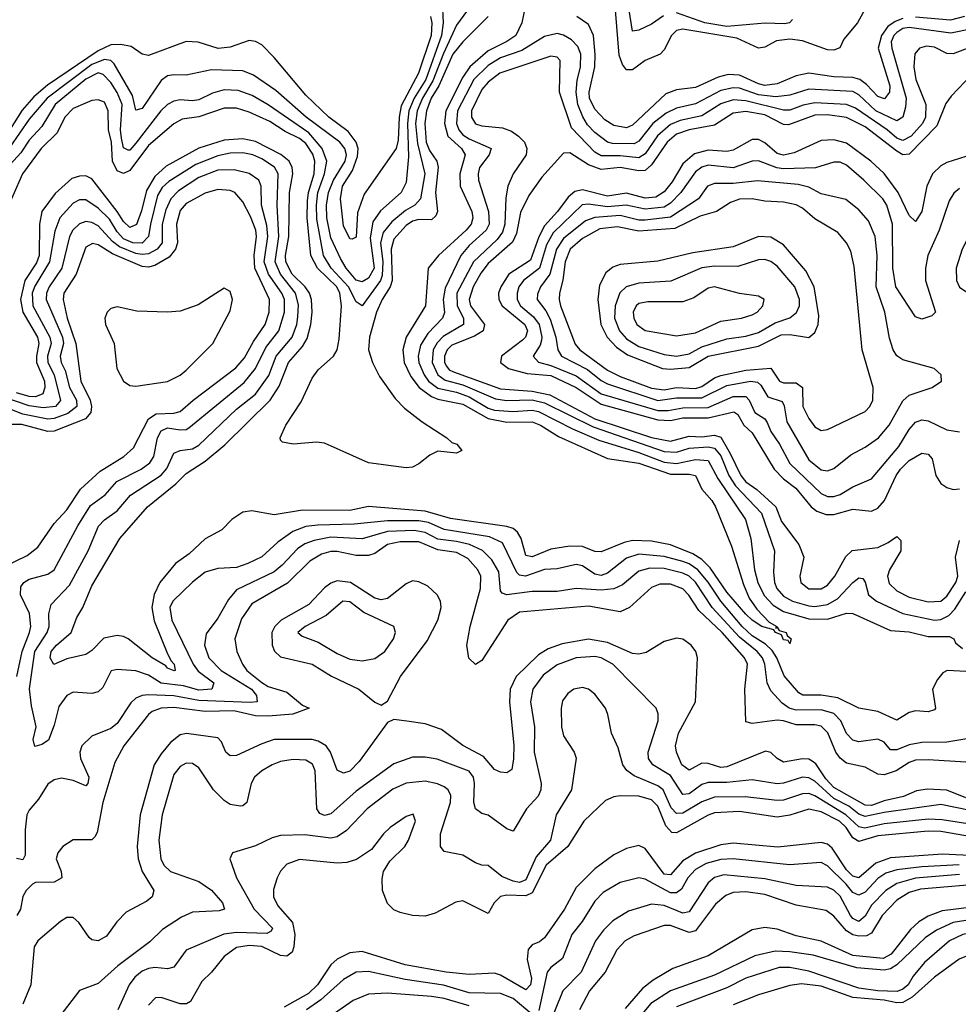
# Model space of a CAD drawing. Header units: inches. Extents: x 884549 to 1028252, y 526810 to 653624.
# Tile 956 of 1056: x 1010240 to 1013226, y 616128 to 619260. Entities that reach past the tile are written whole.
import ezdxf

# ---------------------------------------------------------------- set-up
doc = ezdxf.new("R2010")
doc.units = ezdxf.units.IN
doc.header["$MEASUREMENT"] = 0
doc.layers.add('B0611', color=7, linetype='Continuous')

msp = doc.modelspace()

# ---------------------------------------------------------------- linework, layer by layer
at = {"layer": 'B0611', "color": 5}
for points, elevation in [([(1011583.8, 619316.2), (1011587.2, 619250), (1011582.2, 619210), (1011531.6, 619070), (1011495, 619010), (1011478.3, 618970), (1011473.8, 618930), (1011476.6, 618823.4), (1011470, 618742.6), (1011453.8, 618710), (1011387.7, 618652.3), (1011363.3, 618616.7), (1011355.2, 618564.8), (1011368.1, 618470), (1011350, 618437.6), (1011330, 618426.1), (1011310, 618431.9), (1011278.4, 618470), (1011260.4, 618500.4), (1011230, 618566.6), (1011216.6, 618630), (1011216.1, 618670), (1011222.2, 618710), (1011238.4, 618750), (1011275.6, 618810), (1011279.3, 618830), (1011274.8, 618850), (1011258.7, 618870), (1011151.7, 618950), (1011054.5, 619034.5), (1010983.3, 619083.3), (1010950, 619096.9), (1010850, 619100.7), (1010770, 619083.4), (1010730, 619084.6), (1010710, 619081.2), (1010690, 619066.6), (1010630, 618978), (1010610, 618971.8), (1010598.5, 619018.5), (1010540.1, 619120.1), (1010530, 619130.2), (1010510, 619133.3), (1010470, 619117.3), (1010327.2, 619010), (1010270, 618943.7), (1010178.1, 618810)], 2040), ([(1011664.5, 619290), (1011630, 619242.3), (1011587.9, 619152.1), (1011554.7, 619065.3), (1011521.7, 619010), (1011504.6, 618970), (1011499.2, 618930), (1011505.7, 618865.7), (1011528.6, 618770), (1011515.4, 618690), (1011497.1, 618670), (1011467.2, 618652.8), (1011423.4, 618616.6), (1011396.5, 618583.5), (1011388, 618550), (1011395.6, 618490), (1011393.6, 618446.4), (1011387.5, 618430), (1011330, 618349.8), (1011310, 618362), (1011285.9, 618410), (1011231.1, 618470), (1011206.4, 618510), (1011185, 618625), (1011183.7, 618670), (1011188.7, 618710), (1011209.6, 618770), (1011217.3, 618810), (1011202.5, 618850), (1011159.9, 618899.9), (1011030, 618989.7), (1010979.4, 619019.4), (1010935.1, 619035.1), (1010890, 619036.8), (1010853.4, 619026.6), (1010810, 619005.1), (1010790, 619001.9), (1010750, 619005), (1010730, 619001.1), (1010710.1, 618990), (1010689.1, 618970), (1010610, 618866.9), (1010590, 618845.4), (1010585.4, 618845.4), (1010570, 618852.9), (1010563.4, 618883.4), (1010560.5, 618910), (1010565.5, 618990), (1010550, 619028.8), (1010530, 619059.9), (1010505.5, 619085.5), (1010490, 619091), (1010450, 619071.1), (1010352.5, 618990), (1010310, 618920.3), (1010270, 618877.1), (1010243.1, 618836.9), (1010210, 618799.3)], 2060), ([(1011850, 619311.8), (1011837.3, 619250), (1011818.4, 619210), (1011790, 619190.5), (1011730, 619160.8), (1011671.7, 619110), (1011650, 619077.6), (1011596, 618970), (1011591.5, 618930), (1011602.1, 618890), (1011645.5, 618850), (1011657.7, 618830), (1011640.7, 618770), (1011641.3, 618730), (1011678.5, 618650), (1011682, 618630), (1011676.2, 618610), (1011660.6, 618590), (1011572.1, 618510), (1011539.1, 618470), (1011530.7, 618350), (1011470, 618250), (1011459.2, 618210), (1011462.6, 618170), (1011484.6, 618124.6), (1011511.1, 618090), (1011550, 618061.4), (1011570, 618052.5), (1011650, 618036.8), (1011730, 617990.8), (1011790, 617979.3), (1011870, 617980.5), (1011897.2, 617970), (1011954.4, 617934.4), (1012110, 617864.2), (1012210, 617849.3), (1012310, 617814.2), (1012370, 617814.5), (1012390.3, 617810.3), (1012410, 617766.4), (1012442.1, 617730), (1012453.5, 617710), (1012504.8, 617584.8), (1012542.7, 617462.7), (1012560.2, 617420.2), (1012584.6, 617384.6), (1012623.8, 617343.8), (1012648.7, 617330), (1012644.7, 617324.7), (1012650, 617327.3), (1012656.5, 617316.5), (1012678, 617310), (1012681.1, 617301.1), (1012694.6, 617290), (1012690, 617274), (1012685.1, 617285.1), (1012670, 617287.1), (1012663.1, 617303.1), (1012644.2, 617310), (1012639.5, 617319.5), (1012601.1, 617330), (1012570, 617349.9), (1012550, 617369), (1012490, 617438.3), (1012436.4, 617516.4), (1012410, 617542.3), (1012381.3, 617561.3), (1012310, 617589.3), (1012250, 617601.4), (1012190, 617603.1), (1012163, 617597), (1012090, 617566.8), (1012070, 617568.7), (1012030, 617584.2), (1011990, 617585.4), (1011930, 617575.2), (1011870, 617551.7), (1011850, 617555.8), (1011835.1, 617610), (1011823.5, 617630), (1011810, 617641.2), (1011790, 617648.2), (1011610, 617673.4), (1011530, 617696.7), (1011350, 617711.4), (1011290, 617698.7), (1011140.2, 617699.8), (1011050, 617684.9), (1010978, 617698), (1010950, 617693.8), (1010915.3, 617670), (1010882.7, 617637.3), (1010830, 617608.5), (1010779.3, 617560.7), (1010735.5, 617530), (1010686, 617470), (1010668.2, 617431.8), (1010660.6, 617390), (1010668, 617348), (1010708.3, 617248.3), (1010721.1, 617221.1), (1010731.7, 617210), (1010734.4, 617190), (1010731.6, 617188.4), (1010710, 617197), (1010704.4, 617204.4), (1010661.1, 617230), (1010585.6, 617290), (1010570, 617298.2), (1010550, 617301.2), (1010507.6, 617292.4), (1010470, 617253.4), (1010450, 617240.4), (1010390, 617226.6), (1010348.5, 617208.5), (1010336.5, 617230), (1010340.4, 617250), (1010357.1, 617270), (1010404, 617310), (1010421.3, 617358.7), (1010440.4, 617390), (1010470, 617459.2), (1010559.1, 617610), (1010646.5, 617710), (1010736.9, 617783.1), (1010770, 617816.4), (1010830, 617855.5), (1010892.8, 617907.2), (1011037, 618050), (1011065.6, 618094.4), (1011095.4, 618170), (1011139.6, 618220.4), (1011154.6, 618245.4), (1011166.7, 618290), (1011170, 618330), (1011168.8, 618370), (1011162.1, 618390), (1011148.1, 618410), (1011106.3, 618450), (1011086.3, 618490), (1011085.5, 618510), (1011096, 618570), (1011098.8, 618710), (1011108.7, 618770), (1011106.9, 618790), (1011097.2, 618810), (1011071.2, 618831.2), (1010990, 618872.8), (1010950, 618880.8), (1010890, 618877.2), (1010810, 618851), (1010706, 618794), (1010670, 618761.5), (1010642.9, 618717.1), (1010627.9, 618652.2), (1010611.6, 618608.4), (1010590, 618598.8), (1010570, 618618.4), (1010550.4, 618650), (1010470, 618753.4), (1010450, 618762.9), (1010430, 618762.4), (1010405.6, 618754.4), (1010352.8, 618707.2), (1010310.4, 618650), (1010303.1, 618610), (1010302.3, 618510), (1010293.1, 618486.9), (1010256.8, 618430), (1010242.3, 618370), (1010249.6, 618330), (1010296.7, 618250), (1010301.3, 618230), (1010293.1, 618190), (1010293.5, 618170), (1010319.1, 618110), (1010320.3, 618090), (1010313.4, 618070), (1010290, 618060.5), (1010270, 618061.4), (1010230, 618073.1)], 2120), ([(1012935.3, 619304.7), (1012905.3, 619250), (1012861.8, 619198.2), (1012849.5, 619170.5), (1012830, 619163.6), (1012810, 619164.6), (1012730, 619192.8), (1012690, 619198.2), (1012647.1, 619193), (1012610, 619172.8), (1012590, 619169.2), (1012521.4, 619201.4), (1012349.8, 619230.2), (1012330, 619225.5), (1012313.4, 619210), (1012290, 619164.3), (1012278, 619150), (1012230, 619130.3), (1012190, 619100.1), (1012170, 619100.2), (1012157.4, 619117.4), (1012146.8, 619146.8), (1012135.7, 619290)], 2080), ([(1012288, 619272), (1012250, 619245.9), (1012210, 619226.4), (1012190, 619223.8), (1012178.4, 619290)], 2060), ([(1011730.3, 619270), (1011650, 619189.7), (1011618, 619150), (1011573.7, 619050), (1011549.1, 619010), (1011533.9, 618970), (1011528.8, 618930), (1011533.6, 618870), (1011543.5, 618843.5), (1011567.5, 618810), (1011571.4, 618791.4), (1011562.4, 618710), (1011569.3, 618650), (1011564.2, 618635.8), (1011550, 618623.3), (1011510, 618624), (1011490, 618619.1), (1011470, 618605.8), (1011430, 618562.3), (1011421.7, 618530), (1011424.7, 618430), (1011418.9, 618410), (1011392.8, 618370), (1011374.6, 618330), (1011353.1, 618250), (1011350.1, 618210), (1011361.9, 618170), (1011384.8, 618124.8), (1011434.7, 618054.7), (1011464.3, 618024.3), (1011520.2, 617980.2), (1011598.9, 617930), (1011615.2, 617915.2), (1011630.4, 617910), (1011646.8, 617890), (1011630, 617880.7), (1011570, 617887), (1011545.1, 617874.9), (1011510, 617846.6), (1011490, 617837), (1011470, 617834.5), (1011349.6, 617850), (1011210, 617913.2), (1011184.3, 617915.7), (1011109.8, 617909.8), (1011076, 617916), (1011070, 617922), (1011068.9, 617930), (1011087.1, 617970), (1011135.6, 618044.4), (1011170, 618120.1), (1011190, 618146.3), (1011238.5, 618190), (1011250, 618210.1), (1011256.7, 618243.3), (1011263.4, 618350), (1011258.2, 618390), (1011248.6, 618410), (1011187.3, 618470), (1011166.5, 618510), (1011155, 618630), (1011155.8, 618684.2), (1011158.3, 618710), (1011176.7, 618770), (1011178.9, 618810), (1011172.2, 618832.2), (1011150, 618865.9), (1011130, 618882.3), (1011084.2, 618904.2), (1011036, 618936), (1010970, 618966), (1010930, 618979.1), (1010890, 618978.3), (1010810, 618951.2), (1010756.7, 618943.3), (1010730.8, 618929.3), (1010650, 618859.8), (1010590, 618779.8), (1010570, 618770.7), (1010550, 618779.2), (1010535, 618810), (1010532.5, 618870), (1010522.5, 618910), (1010521.2, 618970), (1010510, 618997.4), (1010490, 619005.4), (1010470, 619002.5), (1010410, 618977.7), (1010383.1, 618950), (1010359.6, 618900.4), (1010308.1, 618850), (1010249.4, 618770), (1010186.9, 618630)], 2080), ([(1011546.8, 619270), (1011551.5, 619250), (1011548.8, 619210), (1011509.1, 619090), (1011453.9, 618986.1), (1011447.4, 618950), (1011443.7, 618876.3), (1011437.2, 618850), (1011335.4, 618704.6), (1011314.6, 618645.4), (1011310, 618568), (1011298, 618562), (1011290, 618562.6), (1011270, 618604), (1011261.1, 618690), (1011267.2, 618730), (1011299.2, 618780.8), (1011315.1, 618824.9), (1011316.5, 618850), (1011310.2, 618870.2), (1011284.6, 618904.6), (1011223.7, 618950), (1011150, 619020.3), (1011050, 619139.9), (1011010, 619179.9), (1010990, 619191.1), (1010970, 619194.4), (1010910, 619173.1), (1010871.3, 619168.7), (1010808.1, 619188.1), (1010770, 619190.6), (1010650, 619146.5), (1010630, 619150.6), (1010594.3, 619174.3), (1010561.7, 619181.7), (1010530, 619179.6), (1010490, 619160.9), (1010328.4, 619051.6), (1010285.2, 619014.8), (1010247.6, 618972.4), (1010210, 618911.8)], 2020), ([(1013050, 619264.3), (1013025.2, 619254.8), (1013002, 619238), (1012981.6, 619210), (1012971.1, 619170), (1013007.7, 619050), (1013007.3, 619030), (1012991.7, 619008.3), (1012970, 619015.4), (1012934.1, 619054.1), (1012912.4, 619070), (1012890, 619075.9), (1012830, 619078.7), (1012750, 619090.5), (1012710, 619081.7), (1012650, 619055.7), (1012610, 619050.8), (1012590, 619055.7), (1012530, 619083.7), (1012494.2, 619085.8), (1012462.3, 619077.7), (1012390, 619044.5), (1012330, 619036.6), (1012295.5, 619024.5), (1012190, 618924.9), (1012170, 618915.8), (1012130, 618923.9), (1012101.8, 618941.8), (1012070, 618975), (1012052.8, 619010), (1012052.1, 619030), (1012069.5, 619110), (1012070.3, 619149.7), (1012065.2, 619210), (1012050, 619244.9), (1012012.2, 619270)], 2120), ([(1012698.8, 619261.2), (1012689.5, 619250.5), (1012672.6, 619247.4), (1012611.1, 619248.9), (1012490, 619238.3), (1012419.9, 619250), (1012330, 619281.4)], 2060), ([(1013245.7, 619270), (1013201.1, 619258.9), (1013090, 619267.9)], 2120), ([(1013270, 619231.2), (1013202.6, 619217.4), (1013070, 619235.4), (1013050, 619232), (1013030, 619219.4), (1013020.8, 619210), (1013012.4, 619190), (1013015, 619170), (1013059.8, 619010), (1013058.5, 618981.5), (1013050, 618950), (1013030, 618938.8), (1012963.8, 618970), (1012910, 619021.3), (1012890, 619032.1), (1012750, 619038.7), (1012690, 619019.8), (1012645, 619015), (1012590, 619021.4), (1012530, 619042.1), (1012510, 619043.4), (1012470, 619034.6), (1012390, 618992.9), (1012330, 618978.6), (1012296.8, 618963.2), (1012253.8, 618930), (1012210, 618873.3), (1012194.9, 618865.1), (1012126.2, 618866.2), (1012110, 618870.8), (1012070, 618900.7), (1012046, 618926), (1012031.5, 618951.5), (1012015.8, 618990), (1012010, 619030), (1012013.2, 619066.8), (1012024.2, 619110), (1012025.4, 619150), (1012015.2, 619175.2), (1011995.9, 619195.9), (1011970, 619210.8), (1011950, 619215.8), (1011910, 619206.1), (1011837.6, 619162.4), (1011770, 619138.7), (1011730, 619114.8), (1011684.9, 619070), (1011632.3, 618970), (1011629.2, 618930), (1011637, 618910), (1011650, 618894), (1011670, 618880.6), (1011740.2, 618850), (1011733.9, 618830), (1011703.3, 618790), (1011698.1, 618770), (1011699.4, 618750), (1011731.7, 618650), (1011733.6, 618610), (1011724.3, 618590), (1011670, 618541.7), (1011643.9, 618510), (1011593.6, 618406.4), (1011587.7, 618370), (1011591.1, 618329), (1011585.6, 618310), (1011538.6, 618261.4), (1011514.9, 618225.1), (1011507.3, 618190), (1011509.8, 618170), (1011526.5, 618130), (1011541, 618110), (1011570, 618087.8), (1011630, 618075.1), (1011670, 618060.6), (1011730, 618024.5), (1011750, 618017.6), (1011810, 618013.1), (1011870, 618018.3), (1011890, 618014.1), (1011998.8, 617958.8), (1012082.8, 617922.8), (1012210, 617882.9), (1012290, 617852.5), (1012330, 617848.2), (1012390, 617860.6), (1012430, 617857.8), (1012460.9, 617800.9), (1012549.4, 617670), (1012566.4, 617610), (1012577.7, 617510), (1012587.9, 617470), (1012608.4, 617428.5), (1012637.5, 617397.5), (1012670, 617377.8), (1012750, 617353.9), (1012810, 617352.5), (1012870, 617372.2), (1012890, 617371.2), (1013010, 617317.2), (1013070, 617313.1), (1013130, 617297.8), (1013197.5, 617297.5), (1013212.2, 617290), (1013217.3, 617277.3), (1013239.4, 617259.4)], 2140), ([(1013295.6, 619184.4), (1013210, 619151.1), (1013190, 619152.7), (1013150, 619172.6), (1013124.6, 619175.4), (1013102.6, 619170), (1013088.2, 619151.8), (1013084, 619110), (1013090.7, 619070), (1013123.2, 618990), (1013121.8, 618950), (1013112, 618930), (1013076.3, 618890), (1013050, 618875.5), (1013030, 618882.7), (1012999.4, 618910), (1012898.8, 618978.8), (1012870, 618990.2), (1012770, 618995.4), (1012732.2, 618987.8), (1012690, 618972.5), (1012670, 618972.2), (1012550, 619002), (1012510, 619005), (1012470, 618992.3), (1012410, 618954), (1012341.1, 618938.9), (1012310, 618926.3), (1012269.4, 618890.6), (1012230, 618832.9), (1012210, 618820.5), (1012150, 618827.3), (1012090, 618826.8), (1012070, 618838.5), (1011995.8, 618915.8), (1011957.4, 619030), (1011959.3, 619130), (1011950, 619140.8), (1011930, 619144.5), (1011767.6, 619090), (1011730, 619061.1), (1011710, 619037.8), (1011677.5, 618970), (1011677.3, 618950), (1011690, 618929), (1011710, 618922), (1011776.4, 618916.4), (1011805, 618905), (1011826.4, 618890), (1011845.7, 618870), (1011853.1, 618850), (1011851.5, 618830), (1011810.1, 618769.9), (1011792.8, 618730), (1011786.4, 618693.6), (1011783.3, 618610), (1011776.2, 618583.8), (1011759.4, 618560.6), (1011683.4, 618490), (1011630.7, 618390), (1011631.5, 618350), (1011651.9, 618310), (1011651.9, 618290), (1011587.5, 618252.5), (1011567.6, 618232.4), (1011555.4, 618210), (1011551.8, 618170), (1011570, 618129.8), (1011593.8, 618113.8), (1011650, 618098.5), (1011753.9, 618053.9), (1011790, 618048.8), (1011870, 618050.3), (1011910, 618041.1), (1012064.9, 617964.9), (1012290, 617885.9), (1012330, 617884), (1012370, 617896.8), (1012430, 617901.7), (1012450, 617896.6), (1012470, 617872.6), (1012496.2, 617810), (1012516.7, 617776.7), (1012600.1, 617690), (1012641.1, 617570), (1012637.9, 617502.1), (1012641.4, 617470), (1012649.2, 617450), (1012670, 617426.6), (1012698.9, 617410), (1012750, 617395), (1012770, 617393.4), (1012810, 617399.8), (1012842, 617418), (1012890, 617470.1), (1012910, 617484.8), (1012921.8, 617481.8), (1012930, 617470.5), (1012940.3, 617430), (1012965.6, 617410), (1013050, 617370.9), (1013150, 617349.8), (1013170, 617351.7), (1013195.8, 617364.2), (1013215, 617385), (1013250, 617439.4)], 2160), ([(1013292.4, 619110), (1013203.1, 619016.9), (1013186.2, 618993.8), (1013158.1, 618921.9), (1013070, 618832.3), (1013050, 618830.6), (1013030, 618841.4), (1012930, 618918.9), (1012870, 618948.4), (1012810, 618957.2), (1012770, 618956.4), (1012685.4, 618925.4), (1012670, 618926.4), (1012610, 618957.2), (1012550, 618967.7), (1012510, 618963.2), (1012450, 618924.6), (1012370.3, 618909.7), (1012330, 618895.4), (1012300, 618870), (1012250, 618797.9), (1012230, 618780.6), (1012210, 618778.9), (1012150, 618790), (1012090, 618783.9), (1012050, 618798.6), (1011990, 618836.9), (1011970, 618835), (1011900.6, 618759.4), (1011859.5, 618700.5), (1011833.3, 618646.7), (1011820, 618580), (1011808.1, 618551.9), (1011730, 618484.5), (1011706.5, 618453.5), (1011682.7, 618410), (1011670.3, 618370), (1011674.3, 618350), (1011718.2, 618290), (1011714.5, 618270), (1011686.8, 618253.2), (1011615.2, 618224.8), (1011600, 618210), (1011591.2, 618190), (1011591.9, 618170), (1011597.9, 618157.9), (1011606.6, 618146.6), (1011619.8, 618139.8), (1011770, 618085.6), (1011870, 618078.2), (1011926.8, 618066.8), (1012070, 617990.7), (1012250, 617931.3), (1012310, 617919.2), (1012370, 617934.7), (1012410, 617932.5), (1012450, 617938.7), (1012470, 617931.8), (1012500.4, 617880.4), (1012534, 617810), (1012550, 617789.8), (1012585, 617765), (1012645.1, 617710), (1012663.5, 617663.5), (1012718.5, 617590), (1012735, 617550), (1012722.2, 617490), (1012724.6, 617470), (1012750, 617449), (1012790, 617449.4), (1012810, 617461.5), (1012833.7, 617490), (1012868, 617552), (1012888.3, 617571.7), (1012970, 617581.3), (1013003.3, 617596.7), (1013030, 617615.7), (1013043.6, 617603.6), (1013043.3, 617570), (1013007.4, 617510), (1013001.2, 617490), (1013006.4, 617466.4), (1013030, 617443.1), (1013070, 617422.4), (1013130, 617408.2), (1013170, 617410.5), (1013190, 617425.7), (1013218.1, 617470), (1013224.3, 617490), (1013217.6, 617550), (1013230, 617603.2)], 2180), ([(1013250, 618825.1), (1013190, 618805.7), (1013170, 618794.9), (1013143.6, 618770), (1013125.6, 618730), (1013110.3, 618649.7), (1013090, 618617.6), (1013070, 618636.8), (1013034.3, 618710), (1012990, 618771), (1012948.2, 618810), (1012870, 618867.2), (1012830, 618878), (1012790, 618875.5), (1012703.5, 618836.5), (1012670, 618829.1), (1012650, 618834.8), (1012610, 618868.4), (1012590, 618879), (1012570, 618878.9), (1012510, 618845.5), (1012490, 618840.9), (1012430, 618845.4), (1012386.7, 618833.4), (1012350, 618801.4), (1012315.4, 618744.6), (1012290, 618712.6), (1012264, 618696), (1012230, 618692.8), (1012170, 618708.4), (1012110, 618698.6), (1012030, 618719.1), (1012006.1, 618714), (1011984.4, 618695.6), (1011951.4, 618650), (1011910, 618604.7), (1011891.2, 618568.8), (1011865, 618495), (1011796.4, 618450), (1011770.3, 618410), (1011763.4, 618390), (1011764.1, 618370), (1011775.4, 618350), (1011846.5, 618290), (1011855.4, 618270), (1011849.4, 618250), (1011839.5, 618240.5), (1011772.3, 618190), (1011769.5, 618170), (1011795.4, 618150), (1011854.1, 618134.1), (1011930, 618127.9), (1012010, 618089.5), (1012090, 618036.8), (1012270, 617987.6), (1012310, 617985.2), (1012350, 617993.9), (1012430, 617993.7), (1012512.4, 618012.4), (1012524.2, 618004.2), (1012544.2, 617970), (1012570, 617946), (1012640.5, 617830), (1012670, 617799.8), (1012709.6, 617769.6), (1012757.7, 617710), (1012776.4, 617696.4), (1012805.5, 617685.6), (1012830, 617685.5), (1012890, 617702.6), (1012950, 617696.8), (1012970, 617706.5), (1012991.5, 617730), (1013028.3, 617810), (1013041.9, 617830), (1013070, 617857.3), (1013110, 617880.8), (1013130, 617877.4), (1013142.6, 617862.6), (1013155, 617810), (1013170, 617784.9), (1013190, 617771.3), (1013210, 617765.7), (1013230, 617767.8)], 2220), ([(1013270, 617185.3), (1013190.2, 617189.8), (1013177.3, 617182.7), (1013159.3, 617160.7), (1013143.6, 617130), (1013153.4, 617070), (1013150, 617064.5), (1013130, 617058), (1013090, 617061.2), (1013070, 617056.1), (1013030, 617031.4), (1012970, 617059.5), (1012910, 617069.9), (1012842.5, 617102.5), (1012790, 617111.3), (1012730.9, 617110.9), (1012718.3, 617118.3), (1012672.2, 617172.2), (1012648.5, 617230), (1012633.6, 617253.6), (1012613.1, 617273.1), (1012570, 617300.4), (1012538.1, 617330), (1012470.2, 617410), (1012430, 617470.7), (1012397.6, 617510), (1012370, 617529.2), (1012350, 617536.2), (1012290, 617552.8), (1012210, 617560.2), (1012170, 617547.4), (1012110, 617499), (1012090, 617491.4), (1012070, 617496.3), (1012030, 617522.1), (1012010, 617526.5), (1011950, 617512.6), (1011910, 617511.2), (1011849.3, 617489.3), (1011830, 617492.6), (1011821.9, 617501.9), (1011775.5, 617595.5), (1011734.9, 617614.9), (1011590, 617638.4), (1011540.4, 617660.4), (1011510, 617665.9), (1011410, 617665.9), (1011304.4, 617655.6), (1011188.2, 617651.8), (1011150, 617647.2), (1011108.6, 617631.4), (1011061.6, 617598.4), (1011010, 617551.5), (1010965.5, 617530), (1010930, 617517.3), (1010870, 617513.9), (1010830, 617502), (1010789.6, 617470.4), (1010727, 617410), (1010717.2, 617390), (1010724.4, 617350), (1010791.7, 617210), (1010807.8, 617187.8), (1010857.1, 617150), (1010851.1, 617130), (1010810, 617127.1), (1010760.8, 617140.8), (1010690, 617148.9), (1010650, 617174.3), (1010610, 617188.2), (1010550, 617192.8), (1010531.4, 617188.6), (1010504.5, 617135.5), (1010490, 617121.3), (1010470, 617116.5), (1010410, 617120.2), (1010390, 617109.9), (1010365, 617074.9), (1010350, 617016), (1010331.6, 616968.4), (1010310, 616954.5), (1010288, 616948), (1010282.8, 616970), (1010292.8, 617010), (1010277.3, 617077.3), (1010271.7, 617131.7), (1010287.7, 617250), (1010327.1, 617310), (1010334.1, 617330), (1010332.3, 617370), (1010340.5, 617399.5), (1010398.7, 617461.3), (1010457.9, 617570), (1010491.2, 617648.8), (1010510, 617668.8), (1010550, 617697.8), (1010592.9, 617747.1), (1010690, 617810.8), (1010708.2, 617831.8), (1010730, 617881.2), (1010750, 617889.7), (1010790, 617894.9), (1010810, 617906.6), (1010930, 618020.6), (1010990, 618069), (1011032.3, 618127.7), (1011056, 618190), (1011106.7, 618250), (1011121.9, 618290), (1011125.2, 618314.8), (1011126.7, 618353.3), (1011117.7, 618390), (1011069.2, 618450), (1011052.5, 618490), (1011064.2, 618570), (1011058.7, 618670), (1011062.2, 618770), (1011050.5, 618790.5), (1011010, 618817), (1010981.8, 618830), (1010950, 618836.5), (1010910, 618835), (1010870, 618826.9), (1010800.5, 618799.5), (1010714.2, 618745.8), (1010693.7, 618726.3), (1010678.8, 618701.2), (1010655.8, 618610), (1010650.3, 618570), (1010630, 618549), (1010600.2, 618550), (1010570, 618563.4), (1010550, 618585.7), (1010525.2, 618625.2), (1010490, 618660.2), (1010450, 618686.6), (1010430, 618687.1), (1010410, 618675.9), (1010367.2, 618630), (1010352.2, 618587.8), (1010334.9, 618490), (1010287.7, 618412.3), (1010280.1, 618390), (1010282.3, 618350), (1010336.3, 618250), (1010339.6, 618230), (1010328.1, 618190), (1010329.9, 618170), (1010349.7, 618130), (1010370, 618048.7), (1010354, 618030), (1010314.4, 618025.6), (1010270, 618031.6), (1010190, 618058.9)], 2140), ([(1013230, 618723), (1013212.2, 618707.8), (1013196.7, 618683.3), (1013164.6, 618590), (1013129.4, 618510), (1013122.1, 618470), (1013121.7, 618430), (1013153.4, 618330), (1013142.1, 618317.9), (1013110, 618307.5), (1013090, 618314.5), (1013027.4, 618410), (1013018.1, 618470), (1013016.6, 618610), (1012998.5, 618670), (1012985.5, 618690), (1012925.6, 618750), (1012870, 618797.8), (1012850, 618806.6), (1012830, 618807.3), (1012771.2, 618788.8), (1012670, 618785.6), (1012648.7, 618788.7), (1012590, 618811.3), (1012570, 618809.9), (1012510, 618789.2), (1012430, 618797.2), (1012410, 618791.4), (1012390, 618776), (1012343.4, 618710), (1012310, 618676.8), (1012290, 618663.9), (1012230, 618656.9), (1012169.8, 618669.8), (1012110, 618664.8), (1012050, 618673.7), (1012029.3, 618670.7), (1011937.5, 618582.4), (1011915.8, 618544.2), (1011894, 618470), (1011842.9, 618430), (1011828.1, 618410), (1011822.1, 618390), (1011823.1, 618370), (1011833.3, 618350), (1011874.7, 618314.7), (1011892.1, 618290), (1011901.6, 618250), (1011899.8, 618240.2), (1011895.3, 618224.7), (1011873.3, 618190), (1011890.7, 618170.7), (1011930, 618160.2), (1012010, 618126.7), (1012090, 618069.7), (1012270, 618017), (1012303.4, 618016.6), (1012350, 618025.2), (1012430, 618026.8), (1012510, 618061), (1012550, 618061.1), (1012560.2, 618050), (1012579.1, 618010), (1012610, 617990), (1012618.4, 617978.4), (1012629.8, 617949.8), (1012657.2, 617910), (1012690, 617848), (1012790, 617752.7), (1012810, 617743.6), (1012830, 617743.3), (1012849.8, 617750), (1012890, 617773.6), (1012950, 617799.2), (1013037.3, 617902.7), (1013070, 617956), (1013090, 617979.4), (1013110, 617987), (1013130, 617984.1), (1013190, 617955.7), (1013230, 617948.7)], 2240), ([(1010230.6, 617170), (1010248.3, 617250), (1010271.6, 617310), (1010275.1, 617330), (1010270.9, 617370.9), (1010242.5, 617430), (1010244, 617456), (1010253.4, 617470), (1010270, 617480.3), (1010330, 617496.1), (1010349.9, 617510.1), (1010424.5, 617650), (1010465.1, 617714.9), (1010511.4, 617748.6), (1010548.6, 617791.4), (1010626.3, 617830), (1010654.5, 617850), (1010666.9, 617870), (1010678.6, 617930), (1010690, 617952.6), (1010710, 617961.8), (1010750, 617955.6), (1010770, 617956.6), (1010778.5, 617961.5), (1010954.2, 618105.8), (1010989.9, 618150), (1011023.2, 618216.8), (1011064.5, 618270), (1011082.9, 618330), (1011082.5, 618370), (1011074, 618390), (1011032, 618450), (1011017.8, 618490), (1011029.4, 618570), (1011025.8, 618605.8), (1011008.9, 618670), (1011007.9, 618730), (1011000.9, 618750), (1010970, 618771), (1010922.7, 618782.7), (1010870, 618781.7), (1010810, 618758.3), (1010744.8, 618715.2), (1010720.5, 618690), (1010704.7, 618655.3), (1010693.1, 618610), (1010693, 618550), (1010677.8, 618530), (1010650, 618515.2), (1010630, 618512.6), (1010610, 618516.2), (1010557.5, 618537.5), (1010534.8, 618554.8), (1010490, 618604.8), (1010470, 618615.4), (1010450, 618618), (1010430, 618610.7), (1010409.1, 618590.9), (1010398.2, 618570), (1010374.4, 618470), (1010333.4, 618410), (1010325, 618390), (1010324.3, 618370), (1010376, 618250), (1010379.5, 618230), (1010369.2, 618190), (1010372, 618170), (1010384.4, 618144.4), (1010398.9, 618090), (1010421, 618050), (1010422.2, 618030), (1010393.2, 618006.9), (1010350, 617991.7), (1010330, 617989.2), (1010250, 618004.8), (1010210, 618020.5)], 2160), ([(1010190, 617519.3), (1010264.2, 617555.8), (1010298.2, 617581.8), (1010350, 617656.8), (1010390, 617700.5), (1010433.4, 617766.6), (1010495.9, 617824.1), (1010571.1, 617870), (1010602.3, 617897.7), (1010650, 617990.4), (1010673.8, 618006.2), (1010730, 618008), (1010750, 618013.7), (1010791.6, 618050), (1010928, 618152), (1010955.3, 618184.7), (1010983.5, 618236.5), (1011021.4, 618290), (1011034.1, 618330), (1011035, 618370), (1010987.8, 618470), (1010986.1, 618510), (1010993.8, 618570), (1010990.9, 618590.9), (1010973.8, 618633.8), (1010950, 618680.5), (1010924.6, 618710), (1010910, 618716.7), (1010870, 618720.1), (1010830, 618708.2), (1010770, 618675.8), (1010750, 618652.8), (1010738.5, 618610), (1010741.5, 618550), (1010735.9, 618530), (1010715.3, 618504.7), (1010670, 618478.4), (1010650, 618473), (1010630, 618474.9), (1010535.1, 618515.1), (1010490, 618543.4), (1010471.8, 618548.2), (1010450, 618536.1), (1010419.2, 618450), (1010380.2, 618390), (1010377.8, 618370), (1010391.1, 618310), (1010418.3, 618230), (1010434.6, 618110), (1010464.4, 618050), (1010468.5, 618030), (1010466.1, 618010), (1010449.1, 617990), (1010350, 617951.5), (1010330, 617950.2), (1010247.3, 617972.7), (1010207.9, 617972.1)], 2180), ([(1013310, 616982.1), (1013190, 616961.4), (1013110, 616960.5), (1013070, 616952.6), (1013030, 616936.7), (1013010, 616937.4), (1012990, 616961.5), (1012970, 616971.2), (1012910, 616963), (1012890, 616967.5), (1012870, 616989.1), (1012852.7, 617030), (1012830, 617052.8), (1012790, 617064.9), (1012710, 617063.4), (1012687.7, 617070), (1012665.3, 617085.3), (1012630, 617125.2), (1012617.4, 617150), (1012610, 617210), (1012603.1, 617230), (1012586.3, 617250), (1012530, 617296.1), (1012443.4, 617390), (1012390, 617470.2), (1012370, 617489.5), (1012350, 617499.2), (1012290, 617514.4), (1012244.5, 617515.5), (1012210, 617505.6), (1012158.2, 617461.8), (1012130, 617448.9), (1012090, 617444.7), (1012010, 617450.9), (1011950, 617441.2), (1011870, 617440.7), (1011790, 617430.4), (1011775.3, 617435.3), (1011770, 617443.1), (1011763.9, 617503.9), (1011741.6, 617541.6), (1011711.8, 617571.8), (1011670.5, 617590), (1011630, 617600), (1011570, 617607.4), (1011530, 617629), (1011494.8, 617634.8), (1011410, 617632), (1011330, 617608.4), (1011230, 617613.7), (1011176.6, 617603.4), (1011147.3, 617592.7), (1011123.4, 617576.6), (1011075.5, 617524.5), (1011050, 617503.4), (1010930, 617445.8), (1010904.1, 617415.9), (1010870, 617356.2), (1010833.6, 617306.4), (1010827.5, 617270), (1010842, 617230), (1010880.5, 617190), (1010977.6, 617130), (1010993.8, 617110), (1010996, 617090), (1010972.7, 617087.3), (1010810, 617093.8), (1010730, 617108.8), (1010648.3, 617111.7), (1010629.8, 617110.2), (1010610, 617101.5), (1010593.2, 617086.8), (1010550, 617021.2), (1010530, 617004.9), (1010470, 616981.1), (1010438.2, 616950), (1010431.4, 616930), (1010433.9, 616910), (1010459.8, 616850), (1010456.3, 616830), (1010450, 616822.8), (1010410, 616839.5), (1010373.1, 616846.9), (1010350, 616841.4), (1010330, 616828.2), (1010300, 616780), (1010270, 616745.7), (1010263.1, 616730), (1010257.2, 616682.8), (1010257.8, 616602.2), (1010250, 616587.4), (1010230, 616591.4)], 2160), ([(1013250, 616898.4), (1013130, 616905.8), (1013090, 616903.9), (1013070, 616896.5), (1013028.5, 616870), (1012990, 616858.2), (1012970, 616859.4), (1012930, 616882.4), (1012870, 616894.8), (1012850, 616910.6), (1012836, 616930), (1012811.1, 616991.1), (1012790, 617012.2), (1012770, 617016.8), (1012710, 617016.5), (1012670, 617030), (1012650, 617031.3), (1012570, 617021.5), (1012550, 617026), (1012546.7, 617130), (1012555.2, 617210), (1012546.1, 617230), (1012474.4, 617310), (1012400.7, 617380.7), (1012368.9, 617428.9), (1012350, 617449.5), (1012310, 617464.3), (1012276, 617464), (1012250, 617454.1), (1012180.4, 617390), (1012150, 617376.2), (1012050, 617394.4), (1011830, 617374.9), (1011792.4, 617350), (1011710, 617221.4), (1011690, 617208.8), (1011668.8, 617228.8), (1011663, 617270), (1011673.3, 617330), (1011705.9, 617450), (1011706.6, 617490), (1011697.6, 617510), (1011665.7, 617545.7), (1011630, 617565), (1011570, 617573.2), (1011510, 617598.6), (1011450, 617599.4), (1011409.7, 617590.3), (1011370, 617562.3), (1011350, 617555.2), (1011310, 617555.5), (1011250, 617567.8), (1011230, 617567.8), (1011200.1, 617559.9), (1011162.7, 617537.3), (1011092.5, 617467.5), (1010978.6, 617401.4), (1010945.8, 617354.2), (1010924.1, 617290), (1010931, 617250), (1010948.3, 617210), (1010962.8, 617190), (1011010, 617151.4), (1011030, 617138.3), (1011090, 617120.5), (1011139.4, 617079.4), (1011160.5, 617070), (1011108.8, 617051.2), (1011030, 617044.3), (1010990, 617045.7), (1010921.5, 617061.5), (1010830, 617059.5), (1010730, 617071.9), (1010690.5, 617069.5), (1010661.2, 617058.8), (1010649.7, 617050), (1010571.6, 616950), (1010542.8, 616897.2), (1010504.2, 616770), (1010486.3, 616673.7), (1010479.5, 616660.5), (1010470, 616650.6), (1010410, 616650.6), (1010377.6, 616630), (1010361, 616610), (1010356.3, 616590), (1010371.9, 616550), (1010374, 616530), (1010350, 616516), (1010290, 616515.3), (1010281, 616510), (1010260.6, 616490), (1010250, 616470.7), (1010242.5, 616430), (1010231, 616410)], 2180), ([(1013250, 616784.2), (1013190, 616809), (1013128.1, 616811.9), (1013093.5, 616806.5), (1013051.4, 616788.6), (1012990, 616774.7), (1012950, 616760.2), (1012930, 616761.1), (1012830, 616817.3), (1012804.8, 616844.8), (1012773, 616893), (1012761.4, 616901.4), (1012750, 616907.4), (1012730, 616909), (1012670, 616897.8), (1012649.3, 616909.3), (1012630, 616928.5), (1012612.5, 616932.5), (1012490, 616882.8), (1012470, 616880.6), (1012430, 616893.4), (1012410, 616895), (1012370, 616872.8), (1012346.9, 616890), (1012329.6, 616930), (1012326.2, 616950), (1012335.8, 616990), (1012389.9, 617090), (1012396.7, 617230), (1012391.4, 617250), (1012376.5, 617270), (1012350, 617289.2), (1012330, 617292.6), (1012290, 617281.4), (1012233.1, 617246.9), (1012210, 617241.3), (1012190, 617243.9), (1012110, 617279), (1012050, 617288.9), (1011965.4, 617274.6), (1011921.3, 617258.7), (1011890, 617239.1), (1011819.7, 617170), (1011800.1, 617130), (1011797.9, 617090), (1011811.5, 616951.5), (1011811, 616909), (1011805.4, 616874.6), (1011790, 616864.2), (1011770, 616866.2), (1011750, 616874.9), (1011716, 616916), (1011650, 616950.7), (1011581.4, 617001.4), (1011530, 617020.3), (1011471.1, 617028.9), (1011430, 617033.3), (1011410, 617024.2), (1011319.6, 616900.4), (1011290, 616869.2), (1011270, 616863), (1011250, 616872), (1011228.3, 616930), (1011215.1, 616950), (1011190, 616964.9), (1011170, 616969.9), (1011049.8, 616970.2), (1011010, 616956.7), (1010930, 616918.8), (1010910, 616918.1), (1010896.1, 616930), (1010882.5, 616962.5), (1010870, 616975.5), (1010771, 616989), (1010750, 616984.9), (1010719.7, 616960.3), (1010690, 616925), (1010668.1, 616890), (1010623.4, 616730), (1010613.9, 616630), (1010617.4, 616590), (1010630.1, 616550), (1010666.9, 616490), (1010661.9, 616470), (1010644.5, 616455.5), (1010579, 616421), (1010549.3, 616390), (1010515.8, 616344.2), (1010490, 616329.8), (1010470, 616332.8), (1010460.6, 616340.6), (1010427.8, 616387.8), (1010410, 616403.4), (1010390, 616403.4), (1010370, 616391.4), (1010297.6, 616330), (1010285.9, 616310), (1010275.5, 616190), (1010250, 616127.6)], 2220), ([(1013310, 616734.7), (1013170, 616762.8), (1012990, 616737.5), (1012930, 616724.9), (1012910, 616732.4), (1012877.5, 616757.5), (1012830, 616782.8), (1012770, 616837.2), (1012750, 616848.4), (1012730, 616850.2), (1012670, 616830.8), (1012650, 616828.9), (1012570, 616841.7), (1012490, 616833.8), (1012430, 616833.4), (1012410, 616826.8), (1012370, 616797.6), (1012350, 616794.6), (1012310, 616855.2), (1012254.7, 616890), (1012240.4, 616910), (1012239, 616930), (1012271.5, 617030), (1012271.5, 617051.5), (1012264.5, 617070), (1012127.3, 617210), (1012090, 617229.5), (1012070, 617233.7), (1012010, 617229.9), (1011950, 617207.2), (1011905.6, 617174.4), (1011872.3, 617130), (1011865.3, 617090), (1011877.5, 617010), (1011876.9, 616930), (1011898.6, 616830), (1011898.1, 616810), (1011889.2, 616790), (1011852.8, 616750), (1011810, 616678), (1011790, 616686.2), (1011730, 616729.8), (1011710, 616734.2), (1011690, 616749.8), (1011684.7, 616770), (1011687.4, 616830), (1011683.2, 616850), (1011670, 616869.2), (1011567.8, 616907.8), (1011530, 616914.3), (1011490, 616913.6), (1011430, 616892.7), (1011310, 616805.3), (1011230, 616733.1), (1011210, 616728.3), (1011194.8, 616734.8), (1011185.8, 616750), (1011180.2, 616870), (1011171.5, 616891.5), (1011150, 616904.6), (1011110, 616906.3), (1011070, 616899.6), (1011042.8, 616890), (1011010, 616870.5), (1010987.5, 616850), (1010975.9, 616830), (1010962.4, 616770), (1010950, 616758.8), (1010942, 616758), (1010910, 616763.8), (1010890, 616776.4), (1010856.9, 616810), (1010810, 616879.8), (1010790, 616894.2), (1010770, 616894.3), (1010750, 616884.2), (1010730, 616858.5), (1010693.4, 616730), (1010682.4, 616650), (1010688.8, 616590), (1010698.9, 616570), (1010719.3, 616550), (1010810, 616518.1), (1010850, 616490.6), (1010885.2, 616450), (1010891.8, 616430), (1010874.8, 616425.2), (1010790, 616420.7), (1010754.7, 616405.3), (1010694, 616366), (1010653.9, 616326.1), (1010552.6, 616250), (1010490, 616194.3), (1010430, 616171.9), (1010367.6, 616090)], 2240), ([(1013270, 616700), (1013174.7, 616714.7), (1013130, 616716.4), (1012990, 616701.8), (1012928.5, 616688.5), (1012910, 616691.9), (1012868.7, 616730), (1012770, 616791.3), (1012750, 616798.7), (1012730, 616797.7), (1012670, 616777.4), (1012650, 616775.5), (1012548.1, 616788.1), (1012450, 616787), (1012410, 616771.8), (1012350, 616735.2), (1012330, 616734.7), (1012313, 616753), (1012287.1, 616810), (1012270, 616823), (1012195, 616855), (1012171.4, 616871.4), (1012158.5, 616890), (1012143.9, 616943.9), (1012122.9, 616990), (1012111.3, 617050), (1012103.1, 617070), (1012070, 617114), (1012050, 617129.8), (1012030, 617135), (1012003, 617130), (1011983.5, 617116.5), (1011966.9, 617093.1), (1011962.3, 617070), (1011963.8, 617010), (1011970, 616982), (1012004.2, 616930), (1012010.2, 616910.2), (1011995.1, 616810), (1011946.6, 616730), (1011928.3, 616650), (1011882.8, 616597.2), (1011850, 616523.5), (1011830, 616515.2), (1011810, 616518.9), (1011773.9, 616533.9), (1011730, 616568.9), (1011710, 616569.8), (1011690, 616577.4), (1011650, 616602.2), (1011590, 616613.7), (1011578.9, 616630), (1011579.2, 616670), (1011610.6, 616770), (1011612, 616792), (1011603, 616810), (1011590, 616819.2), (1011569, 616829), (1011530, 616837.1), (1011470, 616831.3), (1011427.5, 616812.5), (1011345, 616750), (1011279.2, 616680.8), (1011250, 616660.3), (1011230, 616655.9), (1011147, 616667), (1011070, 616664.5), (1011043, 616657), (1010990, 616631.3), (1010917.3, 616610), (1010908.9, 616590), (1010929.5, 616530), (1010985.5, 616430), (1011044.5, 616370), (1011039.6, 616360.4), (1011026.6, 616353.4), (1010930, 616356.4), (1010889.1, 616350.9), (1010770, 616299.5), (1010730, 616246.1), (1010710, 616240.4), (1010670, 616244.5), (1010650, 616241.9), (1010630, 616233.5), (1010606, 616214), (1010588, 616190), (1010551.7, 616110)], 2260), ([(1013250, 616663.1), (1013170, 616677.1), (1013130, 616678.9), (1012970, 616663.8), (1012910, 616645.2), (1012890, 616656.9), (1012869.6, 616690), (1012848.2, 616710), (1012790, 616740.2), (1012750, 616748.7), (1012690, 616729.4), (1012650, 616723.3), (1012530, 616740.7), (1012450, 616736.4), (1012430, 616729.4), (1012330, 616673.3), (1012314.4, 616674.4), (1012295.2, 616695.2), (1012270, 616758.3), (1012250, 616778.6), (1012210, 616790.2), (1012150, 616790.4), (1012130, 616787.7), (1012104, 616776), (1012034.2, 616710), (1011983.9, 616630), (1011914.6, 616570), (1011870, 616481.8), (1011850, 616472.3), (1011790, 616474.5), (1011769.8, 616470.2), (1011749.1, 616450.9), (1011730, 616416.2), (1011650, 616456.5), (1011627, 616453), (1011562, 616418), (1011530, 616407.6), (1011490, 616409.9), (1011450, 616419.9), (1011430, 616428.6), (1011410, 616448.1), (1011393.9, 616490), (1011393.2, 616526.8), (1011397.7, 616550), (1011417, 616583), (1011464.8, 616630), (1011477, 616650), (1011499.7, 616710), (1011492.1, 616732.1), (1011470, 616725.1), (1011418.3, 616690), (1011396.9, 616670), (1011359.4, 616620.6), (1011311.7, 616588.3), (1011281, 616579), (1011250, 616576.2), (1011130, 616588.1), (1011090, 616574), (1011070, 616551), (1011059.1, 616530), (1011047.4, 616492.6), (1011047.2, 616470), (1011060.9, 616440.9), (1011108.4, 616388.4), (1011114.9, 616350), (1011112.1, 616310), (1011106.6, 616293.4), (1011090, 616280.5), (1011070, 616283.1), (1011010, 616311.4), (1010970, 616314.8), (1010930, 616308.4), (1010890, 616279.9), (1010850.6, 616229.4), (1010819.4, 616200.6), (1010783.1, 616136.9), (1010770.7, 616129.3), (1010750.8, 616129.2), (1010690, 616148.9), (1010671.8, 616148.2), (1010650, 616125)], 2280), ([(1013390, 616595.1), (1013175.2, 616604.8), (1013010, 616594), (1012963.5, 616576.5), (1012910, 616530.2), (1012890, 616535.4), (1012870, 616555.3), (1012824.7, 616624.7), (1012810, 616637), (1012790, 616642.9), (1012652.1, 616627.9), (1012510, 616640.3), (1012470, 616635.1), (1012390, 616608.3), (1012350, 616583.7), (1012310, 616539.4), (1012290, 616541.2), (1012230, 616623.1), (1012210, 616632.5), (1012170, 616622.8), (1012130, 616603.1), (1012070, 616558.3), (1012010, 616499), (1011972.7, 616430), (1011910, 616339.3), (1011893.5, 616326.5), (1011870, 616317.3), (1011857.9, 616302.1), (1011854.7, 616270), (1011867.7, 616210), (1011865.1, 616190), (1011850, 616174.2), (1011770, 616220.6), (1011750, 616226.3), (1011670, 616222.9), (1011596.3, 616230), (1011466.8, 616253.2), (1011330, 616295.3), (1011290, 616291.6), (1011250, 616271.2), (1011230, 616253.5), (1011187, 616190), (1011158.5, 616161.5), (1011081.7, 616118.3)], 2320), ([(1013228.5, 616571.5), (1013110, 616564.9), (1013030, 616555.4), (1012995.6, 616544.4), (1012970, 616528.2), (1012930, 616484.4), (1012910, 616475.2), (1012890, 616482.9), (1012868.8, 616510), (1012810, 616568.2), (1012790, 616578.6), (1012688.5, 616571.5), (1012510, 616590.2), (1012470, 616588.7), (1012424.4, 616575.6), (1012390, 616556.1), (1012365.6, 616530), (1012345.6, 616494.4), (1012330, 616481.9), (1012310, 616482.2), (1012230, 616526), (1012210, 616529.9), (1012150, 616515.5), (1012096.6, 616483.4), (1012070, 616455.6), (1012029, 616391), (1011996.9, 616350), (1011966.5, 616273.5), (1011930, 616244.9), (1011918.3, 616230), (1011891.9, 616108.1)], 2340), ([(1013230, 616540.5), (1013090, 616528.7), (1013030, 616511.8), (1012995, 616490), (1012950, 616443.1), (1012930, 616407.6), (1012910, 616391.6), (1012890, 616400.3), (1012882.6, 616410), (1012850, 616471.8), (1012830, 616490.9), (1012810, 616500.1), (1012710, 616505.3), (1012610, 616527.2), (1012480.1, 616539.9), (1012450, 616530.6), (1012430, 616514.2), (1012370, 616421.3), (1012350, 616418.1), (1012290, 616442.2), (1012250, 616446.4), (1012176.4, 616423.6), (1012127, 616393), (1012096.8, 616363.2), (1012071.7, 616330), (1012026.2, 616230), (1011968.2, 616170), (1011918.6, 616050)], 2360), ([(1013330, 616513), (1013105.6, 616494.4), (1013070, 616483), (1013030, 616458.6), (1012984, 616410), (1012950, 616353.8), (1012934, 616346), (1012910, 616344.5), (1012890, 616348.2), (1012870, 616361.4), (1012830, 616407.6), (1012805.9, 616425.9), (1012710, 616443.1), (1012610, 616477.4), (1012550, 616485.3), (1012510, 616483.7), (1012486, 616474), (1012453.8, 616446.2), (1012390, 616361.9), (1012370, 616356.6), (1012310, 616378.1), (1012290, 616378.6), (1012194.4, 616345.6), (1012165.9, 616330), (1012139.3, 616300.7), (1012102.1, 616230), (1012053, 616170), (1012021.2, 616110)], 2380), ([(1013270, 616436.9), (1013174.6, 616425.4), (1013130, 616408.4), (1013100.5, 616390), (1013074.1, 616365.9), (1013012.9, 616287), (1012986.6, 616273.4), (1012890, 616282.7), (1012790, 616328.7), (1012710, 616345.9), (1012650, 616366.2), (1012610, 616371.7), (1012570, 616364.3), (1012430, 616282.2), (1012318.1, 616241.9), (1012255.4, 616204.6), (1012221.6, 616178.4), (1012165.8, 616114.2)], 2420), ([(1013950, 616127.1), (1013850, 616154.7), (1013786.9, 616186.9), (1013706.4, 616246.4), (1013590, 616368.5), (1013556.9, 616376.9), (1013470, 616383.4), (1013370, 616398), (1013290, 616400.9), (1013210, 616387.8), (1013156.2, 616363.8), (1013120.8, 616339.2), (1013030, 616253.4), (1013010, 616240.4), (1012990, 616236.6), (1012903.6, 616243.6), (1012763.9, 616283.9), (1012690, 616294.9), (1012643, 616297), (1012578.6, 616281.4), (1012450, 616220.6), (1012309.9, 616170.1), (1012247.7, 616130), (1012210, 616084.7)], 2440), ([(1013862.9, 616122.9), (1013805.7, 616145.7), (1013697.8, 616217.8), (1013610, 616304.9), (1013570, 616330.6), (1013390, 616359.8), (1013310, 616363.8), (1013240.2, 616350), (1013197.9, 616330), (1013118.8, 616261.1), (1013082.6, 616217.4), (1013066.2, 616190), (1013050, 616175.6), (1013031.2, 616168.8), (1012969.8, 616170.2), (1012910, 616179.3), (1012750, 616233.5), (1012690, 616244.6), (1012655.6, 616244.4), (1012550, 616210.3), (1012490, 616179.9), (1012330, 616119.5)], 2460), ([(1013773.6, 616113.6), (1013714, 616154), (1013602.4, 616242.4), (1013564.9, 616264.9), (1013519.3, 616279.3), (1013430, 616297.7), (1013370, 616304.4), (1013330, 616303.6), (1013270, 616288.7), (1013228.4, 616271.6), (1013150, 616214.4), (1013078.8, 616150), (1013050, 616133.8), (1013030, 616131.8), (1012990, 616140.4), (1012890, 616149.6), (1012790, 616184.9), (1012726.9, 616193.1), (1012690, 616187.7), (1012590, 616158), (1012510, 616126.2)], 2480), ([(1011870, 616095.4), (1011810, 616145.9), (1011770, 616162.3), (1011670, 616164.5), (1011588.3, 616188.3), (1011466.7, 616206.7), (1011350, 616231.8), (1011310, 616229.6), (1011270, 616207), (1011198.2, 616141.8), (1011152, 616110)], 2340), ([(1011670, 616123.2), (1011590, 616146.3), (1011550, 616152.7), (1011410, 616162.8), (1011350, 616160.1), (1011300.5, 616139.5), (1011241.8, 616098.2)], 2360)]:
    msp.add_lwpolyline(points, dxfattribs=dict(at, elevation=elevation))
for points, elevation in [([(1012587.5, 618747.5), (1012510, 618739.2), (1012450, 618739.2), (1012428.2, 618730), (1012399.4, 618690), (1012310, 618631.6), (1012230, 618622.3), (1012210, 618622.4), (1012150, 618636.9), (1012069.2, 618630.8), (1012039.8, 618620.2), (1011970, 618564.1), (1011947.5, 618530), (1011926.1, 618450), (1011897.2, 618410), (1011886.8, 618386.8), (1011886.7, 618370), (1011913.9, 618333.9), (1011927.4, 618307.4), (1011946.1, 618250), (1011951.9, 618210), (1011963.7, 618190), (1012046.8, 618146.8), (1012090, 618112.2), (1012110, 618101.6), (1012270, 618048.4), (1012330, 618057.1), (1012410, 618057.1), (1012490, 618095.9), (1012564.7, 618110), (1012586.9, 618106.9), (1012597.8, 618097.8), (1012620.5, 618060.5), (1012665.2, 618045.2), (1012672, 618032), (1012680.6, 617980.6), (1012750, 617860.1), (1012790, 617827.8), (1012810, 617824.6), (1012830, 617832.5), (1012883.8, 617876.2), (1012930, 617900.4), (1012972.6, 617930), (1013006.3, 617970), (1013050, 618047.5), (1013070, 618065.5), (1013142.7, 618090), (1013172.7, 618110), (1013172, 618130), (1013149.3, 618150), (1013050, 618177.5), (1013030.9, 618190.9), (1013019, 618210), (1013006.9, 618246.9), (1012992.7, 618330), (1012965, 618410), (1012968.4, 618510), (1012961.6, 618570), (1012940.6, 618620.6), (1012910, 618655.7), (1012868.2, 618688.2), (1012790, 618706.3), (1012750, 618726.9), (1012716.2, 618736.2)], 2260), ([(1012570, 618690.2), (1012530, 618688.9), (1012501.6, 618678.4), (1012456.8, 618650), (1012405.2, 618634.8), (1012324.2, 618595.8), (1012210, 618587.6), (1012141.4, 618601.4), (1012085.3, 618594.7), (1012030, 618564.1), (1011990.9, 618530), (1011975, 618490), (1011968.1, 618431.9), (1011957, 618390), (1011955.8, 618370), (1011960.8, 618350), (1012007.3, 618227.3), (1012021.6, 618210), (1012110, 618144.8), (1012150, 618124.7), (1012250, 618087.7), (1012290, 618082), (1012330, 618089.7), (1012390, 618087), (1012410, 618093), (1012450, 618120.4), (1012470, 618128.3), (1012550, 618145.2), (1012630, 618151.4), (1012657, 618110), (1012670, 618104.7), (1012710, 618105), (1012730, 618090.1), (1012731.8, 618030), (1012750, 617991), (1012770, 617964.6), (1012790, 617952.7), (1012810, 617955.8), (1012830, 617965.9), (1012930, 618013.7), (1012945, 618030), (1012953.9, 618050), (1012954.9, 618090), (1012919.9, 618210), (1012894.9, 618474.9), (1012883.8, 618523.8), (1012870.3, 618550.3), (1012842.8, 618582.8), (1012770, 618626.7), (1012730, 618660.4), (1012710, 618671.1), (1012670, 618679.4), (1012610, 618682.8)], 2280), ([(1013310, 618616.2), (1013290, 618610.7), (1013269.4, 618590), (1013237.9, 618530), (1013218.7, 618470), (1013220.2, 618430), (1013230, 618409.2), (1013250, 618395), (1013270, 618390.2), (1013290, 618395.6), (1013310, 618411.4), (1013323.6, 618436.4), (1013341.6, 618510), (1013336.9, 618590), (1013330, 618606.2)], 2260), ([(1012590, 618570.2), (1012510, 618537.5), (1012381.8, 618518.2), (1012270, 618491.6), (1012150, 618481.6), (1012126.9, 618473.1), (1012105, 618455.1), (1012084.5, 618415.5), (1012078.8, 618370), (1012088.6, 618290), (1012108.7, 618250), (1012138.3, 618218.3), (1012173.9, 618193.9), (1012285.3, 618150), (1012310, 618148.2), (1012370, 618153.2), (1012430, 618189.5), (1012590, 618221.8), (1012662.5, 618257.5), (1012690, 618258.9), (1012750, 618249), (1012770, 618265.2), (1012779.7, 618290), (1012782.2, 618317.8), (1012767.8, 618410), (1012741, 618461), (1012670, 618544.3), (1012630, 618568.6)], 2320), ([(1012610, 618497.2), (1012590, 618496.6), (1012525, 618475), (1012450, 618475.8), (1012410, 618471), (1012311.7, 618428.3), (1012210, 618422), (1012169.6, 618410.4), (1012148.9, 618391.1), (1012134, 618350), (1012132.6, 618310), (1012147.7, 618270), (1012170, 618244.9), (1012210, 618220), (1012290, 618195.3), (1012330, 618189.8), (1012370, 618197.2), (1012410, 618218.8), (1012490, 618244.5), (1012550, 618253.3), (1012590, 618264.4), (1012643.8, 618296.1), (1012690, 618311.8), (1012711.5, 618328.5), (1012720.5, 618350), (1012721.2, 618370), (1012706.4, 618410), (1012650, 618476.1), (1012630, 618490.8)], 2340), ([(1010890, 618406.4), (1010807.4, 618352.6), (1010750, 618332.4), (1010710, 618329.4), (1010613, 618333), (1010550, 618346.3), (1010530, 618341.8), (1010518.2, 618330), (1010510.9, 618310), (1010512.6, 618290), (1010540.3, 618230), (1010549.3, 618150), (1010569.8, 618109.8), (1010590, 618096.8), (1010610, 618094.5), (1010710, 618109.2), (1010750, 618129.2), (1010770, 618145.2), (1010854, 618230), (1010910, 618333.4), (1010917.3, 618370), (1010910, 618395.6)], 2220), ([(1012450, 618410.3), (1012430, 618406.4), (1012384.9, 618375.1), (1012350, 618362.1), (1012237.8, 618362.2), (1012210, 618356.7), (1012201, 618350), (1012191.6, 618330), (1012193.4, 618310), (1012203.8, 618290), (1012230, 618271.5), (1012330, 618254.3), (1012390, 618264.2), (1012470, 618300.7), (1012536.2, 618310), (1012570, 618321.5), (1012585.8, 618330), (1012604.1, 618350), (1012608, 618370), (1012590, 618380.3), (1012530, 618389.3)], 2360), ([(1011250, 617475.4), (1011230, 617467.7), (1011210, 617452.9), (1011160.1, 617399.9), (1011072.2, 617350), (1011052.2, 617330), (1011042.5, 617310), (1011042.7, 617270), (1011050.9, 617250.9), (1011070, 617233.3), (1011170, 617209.7), (1011231.7, 617171.7), (1011318.5, 617130), (1011370, 617088.5), (1011390, 617079.3), (1011410, 617092.4), (1011451.1, 617170), (1011535.8, 617284.2), (1011570.3, 617349.7), (1011580.9, 617390), (1011578.5, 617410), (1011568.2, 617430), (1011537.9, 617457.9), (1011510, 617471.9), (1011490, 617474.4), (1011470, 617465.4), (1011410, 617418.6), (1011390, 617414.7), (1011370, 617419.4), (1011292.3, 617470)], 2220), ([(1011267.8, 617410), (1011215.2, 617364.8), (1011147.9, 617330), (1011125, 617310), (1011138.9, 617298.9), (1011190, 617279.6), (1011250, 617243.4), (1011290, 617225.5), (1011330, 617219.9), (1011370, 617228.1), (1011401.3, 617250), (1011429, 617290), (1011435.6, 617310), (1011429.8, 617329.8), (1011334.3, 617374.3), (1011290, 617407.7)], 2240)]:
    msp.add_lwpolyline(points, close=True, dxfattribs=dict(at, elevation=elevation))

doc.saveas('drawing.dxf')
